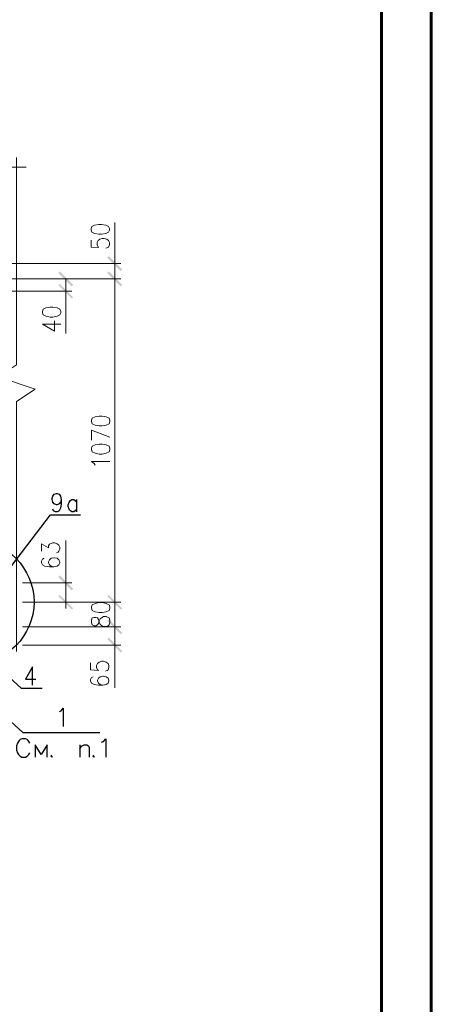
# Model space of a CAD drawing. Header units: millimetres. Extents: x 2063114 to 14983986, y -126020516 to 213791.
# Tile 307 of 656: x 2375658 to 2379792, y -1191582 to -1181686. Entities that reach past the tile are written whole.
import ezdxf

# ---------------------------------------------------------------- set-up
doc = ezdxf.new("R2010")
doc.units = ezdxf.units.MM
doc.layers.add('_print', color=6, linetype='Continuous', lineweight=60, plot=False)
doc.layers.add('PDF2_Geometry', color=7, linetype='Continuous')
doc.layers.add('PDF2_Solid Fills', color=7, linetype='Continuous')

# ---------------------------------------------------------------- blocks, each defined once
blk = doc.blocks.new('*U1590')
at = {"color": 0, "ltscale": 25}
blk.add_lwpolyline([(-59400, 42000), (0, 42000), (0, 0), (-59400, 0)], close=True, dxfattribs=at)
at = {"color": 0, "lineweight": 60, "ltscale": 25}
blk.add_lwpolyline([(-57400, 41500), (-500, 41500), (-500, 500), (-57400, 500)], close=True, dxfattribs=at)

msp = doc.modelspace()

# ---------------------------------------------------------------- linework, layer by layer
at = {"layer": '_print', "ltscale": 100}
msp.add_lwpolyline([(2379792.08613, -1201001.43901), (2320392.08613, -1201001.43901), (2320392.08613, -1159001.43901), (2379792.08613, -1159001.43901)], close=True, dxfattribs=at)
at = {"layer": 'PDF2_Geometry', "linetype": 'ByBlock', "lineweight": 13}
for points in [[(2369690.92766, -1183168.1424), (2372550.89341, -1183168.1424), (2372673.42566, -1183353.24432), (2372798.56498, -1182983.04049), (2372921.09723, -1183168.1424), (2375723.69659, -1183168.1424)], [(2375627.23503, -1183071.68084), (2375627.23503, -1185154.72911), (2375442.13312, -1185277.26136), (2375812.33694, -1185399.79362), (2375627.23503, -1185524.93294), (2375627.23503, -1188035.54055)]]:
    msp.add_lwpolyline(points, dxfattribs=at)
at = {"layer": 'PDF2_Geometry', "linetype": 'ByBlock', "lineweight": 18}
for points in [[(2376375.46388, -1183801.66021), (2376383.28509, -1183822.51677), (2376409.35578, -1183835.55211), (2376453.67596, -1183843.37332), (2376479.74665, -1183843.37332), (2376524.06683, -1183835.55211), (2376550.13752, -1183822.51677), (2376560.56579, -1183801.66021), (2376560.56579, -1183786.0178), (2376550.13752, -1183765.16124), (2376524.06683, -1183752.1259), (2376479.74665, -1183744.30469), (2376453.67596, -1183744.30469), (2376409.35578, -1183752.1259), (2376383.28509, -1183765.16124), (2376375.46388, -1183786.0178)], [(2376675.27684, -1184291.78922), (2373001.91637, -1184291.78922)], [(2375885.33488, -1184633.31528), (2375893.15609, -1184654.17183), (2375921.83385, -1184667.20718), (2375963.54695, -1184675.02839), (2375992.22472, -1184675.02839), (2376033.93782, -1184667.20718), (2376062.61558, -1184654.17183), (2376070.43679, -1184633.31528), (2376070.43679, -1184617.67286), (2376062.61558, -1184596.81631), (2376033.93782, -1184583.78096), (2375992.22472, -1184575.95976), (2375963.54695, -1184575.95976), (2375921.83385, -1184583.78096), (2375893.15609, -1184596.81631), (2375885.33488, -1184617.67286)], [(2376378.07095, -1185725.67726), (2376385.89216, -1185749.14088), (2376414.56992, -1185762.17623), (2376456.28303, -1185769.99744), (2376484.96079, -1185769.99744), (2376526.6739, -1185762.17623), (2376555.35166, -1185749.14088), (2376563.17286, -1185725.67726), (2376563.17286, -1185712.64192), (2376555.35166, -1185691.78536), (2376526.6739, -1185678.75002), (2376484.96079, -1185670.92881), (2376456.28303, -1185670.92881), (2376414.56992, -1185678.75002), (2376385.89216, -1185691.78536), (2376378.07095, -1185712.64192)], [(2376378.07095, -1186007.24073), (2376385.89216, -1186030.70436), (2376414.56992, -1186043.7397), (2376456.28303, -1186051.56091), (2376484.96079, -1186051.56091), (2376526.6739, -1186043.7397), (2376555.35166, -1186030.70436), (2376563.17286, -1186007.24073), (2376563.17286, -1185994.20539), (2376555.35166, -1185973.34883), (2376526.6739, -1185960.31349), (2376484.96079, -1185952.49228), (2376456.28303, -1185952.49228), (2376414.56992, -1185960.31349), (2376385.89216, -1185973.34883), (2376378.07095, -1185994.20539)], [(2376378.07095, -1187600.16), (2376385.89216, -1187623.62362), (2376414.56992, -1187636.65897), (2376456.28303, -1187644.48017), (2376484.96079, -1187644.48017), (2376526.6739, -1187636.65897), (2376555.35166, -1187623.62362), (2376563.17286, -1187600.16), (2376563.17286, -1187587.12465), (2376555.35166, -1187566.2681), (2376526.6739, -1187553.23275), (2376484.96079, -1187545.41154), (2376456.28303, -1187545.41154), (2376414.56992, -1187553.23275), (2376385.89216, -1187566.2681), (2376378.07095, -1187587.12465)], [(2376378.07095, -1187748.76294), (2376385.89216, -1187769.61949), (2376404.14164, -1187777.4407), (2376422.39113, -1187777.4407), (2376440.64061, -1187769.61949), (2376448.46182, -1187756.58415), (2376456.28303, -1187727.90639), (2376466.7113, -1187707.04983), (2376484.96079, -1187694.01449), (2376500.6032, -1187686.19328), (2376526.6739, -1187686.19328), (2376544.92338, -1187694.01449), (2376555.35166, -1187699.22863), (2376563.17286, -1187720.08518), (2376563.17286, -1187748.76294), (2376555.35166, -1187769.61949), (2376544.92338, -1187777.4407), (2376526.6739, -1187785.26191), (2376500.6032, -1187785.26191), (2376484.96079, -1187777.4407), (2376466.7113, -1187764.40536), (2376456.28303, -1187740.94173), (2376448.46182, -1187714.87104), (2376440.64061, -1187699.22863), (2376422.39113, -1187694.01449), (2376404.14164, -1187694.01449), (2376385.89216, -1187699.22863), (2376378.07095, -1187720.08518)], [(2376675.27684, -1187787.86898), (2375687.19762, -1187787.86898)]]:
    msp.add_lwpolyline(points, close=True, dxfattribs=at)
for points in [[(2376612.70718, -1184354.35888), (2376612.70718, -1183726.05521)], [(2376375.46388, -1183900.72884), (2376375.46388, -1183971.11971), (2376453.67596, -1183976.33385), (2376445.85475, -1183971.11971), (2376435.42647, -1183950.26316), (2376435.42647, -1183926.79953), (2376445.85475, -1183905.94298), (2376461.49717, -1183892.90763), (2376487.56786, -1183885.08643), (2376505.81734, -1183885.08643), (2376531.88803, -1183892.90763), (2376550.13752, -1183905.94298), (2376560.56579, -1183926.79953), (2376560.56579, -1183950.26316), (2376550.13752, -1183971.11971), (2376542.31631, -1183976.33385), (2376524.06683, -1183984.15506)], [(2372881.99119, -1184137.97214), (2376675.27684, -1184137.97214)], [(2376612.70718, -1187602.76707), (2376612.70718, -1184231.82663)], [(2373001.91637, -1184291.78922), (2376179.9337, -1184291.78922)], [(2376119.9711, -1184291.78922), (2376119.9711, -1184476.89113)], [(2373080.12845, -1184414.32147), (2376179.9337, -1184414.32147)], [(2376119.9711, -1184414.32147), (2376119.9711, -1184841.88081)], [(2376070.43679, -1184745.41925), (2375885.33488, -1184745.41925), (2376007.86713, -1184815.81012), (2376007.86713, -1184711.52735)], [(2376378.07095, -1185910.77917), (2376378.07095, -1185811.71054), (2376563.17286, -1185882.10141)], [(2376414.56992, -1186163.66488), (2376404.14164, -1186148.02247), (2376378.07095, -1186127.16591), (2376563.17286, -1186127.16591)], [(2376119.9711, -1187602.76707), (2376119.9711, -1186919.71494)], [(2375877.51367, -1187029.21185), (2375877.51367, -1186953.60684), (2375947.90454, -1186995.31995), (2375947.90454, -1186974.4634), (2375955.72575, -1186958.82098), (2375963.54695, -1186953.60684), (2375989.61765, -1186945.78564), (2376007.86713, -1186945.78564), (2376033.93782, -1186953.60684), (2376052.18731, -1186966.64219), (2376060.00851, -1186987.49874), (2376060.00851, -1187008.3553), (2376052.18731, -1187029.21185), (2376044.3661, -1187037.03306), (2376026.11661, -1187044.85426)], [(2375903.58436, -1187099.60272), (2375885.33488, -1187107.42392), (2375877.51367, -1187128.28048), (2375877.51367, -1187143.92289), (2375885.33488, -1187164.77945), (2375911.40557, -1187177.81479), (2375955.72575, -1187185.636), (2376000.04592, -1187185.636), (2376033.93782, -1187177.81479), (2376052.18731, -1187164.77945), (2376060.00851, -1187143.92289), (2376060.00851, -1187136.10168), (2376052.18731, -1187115.24513), (2376033.93782, -1187099.60272), (2376007.86713, -1187094.38858), (2376000.04592, -1187094.38858), (2375973.97523, -1187099.60272), (2375955.72575, -1187115.24513), (2375947.90454, -1187136.10168), (2375947.90454, -1187143.92289), (2375955.72575, -1187164.77945), (2375973.97523, -1187177.81479), (2376000.04592, -1187185.636)], [(2375687.19762, -1187347.27429), (2376179.9337, -1187347.27429)], [(2376612.70718, -1187480.23482), (2376612.70718, -1187850.43864)], [(2375687.19762, -1187540.19741), (2376675.27684, -1187540.19741), (2375687.19762, -1187540.19741), (2376179.9337, -1187540.19741)], [(2376612.70718, -1187725.29932), (2376612.70718, -1188400.53023)], [(2375687.19762, -1187972.97089), (2376675.27684, -1187972.97089)], [(2376370.24975, -1188150.25159), (2376370.24975, -1188220.64246), (2376448.46182, -1188225.8566), (2376440.64061, -1188220.64246), (2376430.21234, -1188197.17884), (2376430.21234, -1188176.32228), (2376440.64061, -1188155.46573), (2376456.28303, -1188142.43039), (2376482.35372, -1188134.60918), (2376500.6032, -1188134.60918), (2376526.6739, -1188142.43039), (2376544.92338, -1188155.46573), (2376552.74459, -1188176.32228), (2376552.74459, -1188197.17884), (2376544.92338, -1188220.64246), (2376537.10217, -1188225.8566), (2376518.85269, -1188233.67781)], [(2376396.32044, -1188291.03333), (2376378.07095, -1188296.24747), (2376370.24975, -1188317.10402), (2376370.24975, -1188332.74643), (2376378.07095, -1188353.60299), (2376404.14164, -1188366.63833), (2376448.46182, -1188374.45954), (2376492.782, -1188374.45954), (2376526.6739, -1188366.63833), (2376544.92338, -1188353.60299), (2376552.74459, -1188332.74643), (2376552.74459, -1188324.92523), (2376544.92338, -1188304.06867), (2376526.6739, -1188291.03333), (2376500.6032, -1188283.21212), (2376492.782, -1188283.21212), (2376466.7113, -1188291.03333), (2376448.46182, -1188304.06867), (2376440.64061, -1188324.92523), (2376440.64061, -1188332.74643), (2376448.46182, -1188353.60299), (2376466.7113, -1188366.63833), (2376492.782, -1188374.45954)]]:
    msp.add_lwpolyline(points, dxfattribs=at)
at = {"layer": 'PDF2_Geometry', "linetype": 'ByBlock', "lineweight": 25}
for points in [[(2376075.65093, -1186507.79801), (2376067.82972, -1186536.47577), (2376054.79438, -1186552.11819), (2376033.93782, -1186562.54647), (2376026.11661, -1186562.54647), (2376005.26006, -1186552.11819), (2375989.61765, -1186536.47577), (2375984.40351, -1186507.79801), (2375984.40351, -1186499.97681), (2375989.61765, -1186473.90611), (2376005.26006, -1186455.65663), (2376026.11661, -1186447.83542), (2376033.93782, -1186447.83542), (2376054.79438, -1186455.65663), (2376067.82972, -1186473.90611), (2376075.65093, -1186507.79801), (2376075.65093, -1186552.11819), (2376067.82972, -1186596.43837), (2376054.79438, -1186622.50906), (2376033.93782, -1186632.93733), (2376018.29541, -1186632.93733), (2375997.43885, -1186622.50906), (2375989.61765, -1186606.86664)], [(2376229.46801, -1186606.86664), (2376216.43266, -1186622.50906), (2376200.79025, -1186632.93733), (2376179.9337, -1186632.93733), (2376166.89835, -1186622.50906), (2376159.07714, -1186614.68785), (2376153.863, -1186606.86664), (2376146.0418, -1186578.18888), (2376146.0418, -1186562.54647), (2376153.863, -1186536.47577), (2376166.89835, -1186518.22629), (2376179.9337, -1186507.79801), (2376200.79025, -1186507.79801), (2376216.43266, -1186518.22629), (2376229.46801, -1186536.47577)], [(2376229.46801, -1186507.79801), (2376229.46801, -1186632.93733)], [(2375285.70897, -1187553.23275), (2375966.15402, -1186664.22216), (2376268.57405, -1186664.22216)], [(2375275.28069, -1188043.36176), (2375674.16228, -1188405.74437), (2375882.72781, -1188405.74437)], [(2375786.26625, -1188374.45954), (2375786.26625, -1188189.35763), (2375715.87538, -1188314.49695), (2375820.15815, -1188314.49695)], [(2375290.92311, -1188489.17059), (2375689.80469, -1188851.5532), (2376461.49717, -1188851.5532)], [(2376057.40144, -1188640.3806), (2376073.04386, -1188632.55939), (2376093.90041, -1188606.4887), (2376093.90041, -1188791.59061)], [(2375760.19556, -1188958.44304), (2375749.76728, -1188940.19355), (2375741.94607, -1188932.37234), (2375731.5178, -1188921.94407), (2375715.87538, -1188914.12286), (2375679.37641, -1188914.12286), (2375661.12693, -1188921.94407), (2375653.30572, -1188932.37234), (2375645.48452, -1188940.19355), (2375635.05624, -1188958.44304), (2375627.23503, -1188984.51373), (2375627.23503, -1189028.8339), (2375635.05624, -1189054.9046), (2375645.48452, -1189073.15408), (2375661.12693, -1189088.79649), (2375679.37641, -1189099.22477), (2375715.87538, -1189099.22477), (2375731.5178, -1189088.79649), (2375749.76728, -1189073.15408), (2375760.19556, -1189054.9046)], [(2375934.86919, -1189099.22477), (2375934.86919, -1188974.08545), (2375872.29953, -1189073.15408), (2375812.33694, -1188974.08545), (2375812.33694, -1189099.22477)], [(2376260.75284, -1188974.08545), (2376260.75284, -1189099.22477)], [(2376260.75284, -1189010.58442), (2376286.82353, -1188984.51373), (2376305.07302, -1188974.08545), (2376331.14371, -1188974.08545), (2376349.39319, -1188984.51373), (2376357.2144, -1189002.76321), (2376357.2144, -1189099.22477)], [(2376479.74665, -1188948.01476), (2376497.99613, -1188940.19355), (2376524.06683, -1188914.12286), (2376524.06683, -1189099.22477)], [(2375979.18937, -1189080.97529), (2375971.36816, -1189088.79649), (2375979.18937, -1189099.22477), (2375987.01058, -1189088.79649)], [(2376401.53458, -1189080.97529), (2376393.71337, -1189088.79649), (2376401.53458, -1189099.22477), (2376409.35578, -1189088.79649)]]:
    msp.add_lwpolyline(points, dxfattribs=at)
msp.add_circle((2375185.36904, -1187538.86164), 616.53963, dxfattribs=at)
at = {"layer": 'PDF2_Solid Fills', "linetype": 'ByBlock', "transparency": 33554559}
for points in [[(2376688.31218, -1184197.93473), (2376537.10217, -1184078.00955), (2376552.74459, -1184062.36713)], [(2376672.66977, -1184213.57714), (2376688.31218, -1184197.93473), (2376537.10217, -1184078.00955)], [(2376195.57611, -1184351.75181), (2376044.3661, -1184231.82663), (2376060.00851, -1184216.18421)], [(2376179.9337, -1184367.39422), (2376195.57611, -1184351.75181), (2376044.3661, -1184231.82663)], [(2376688.31218, -1184351.75181), (2376537.10217, -1184231.82663), (2376552.74459, -1184216.18421)], [(2376552.74459, -1184216.18421), (2376537.10217, -1184231.82663), (2376688.31218, -1184351.75181)], [(2376672.66977, -1184367.39422), (2376688.31218, -1184351.75181), (2376537.10217, -1184231.82663)], [(2376537.10217, -1184231.82663), (2376688.31218, -1184351.75181), (2376672.66977, -1184367.39422)], [(2376060.00851, -1184341.32353), (2376044.3661, -1184354.35888), (2376195.57611, -1184476.89113)], [(2376044.3661, -1184354.35888), (2376195.57611, -1184476.89113), (2376179.9337, -1184489.92647)], [(2376195.57611, -1187407.23688), (2376044.3661, -1187287.3117), (2376060.00851, -1187271.66928)], [(2376179.9337, -1187422.87929), (2376195.57611, -1187407.23688), (2376044.3661, -1187287.3117)], [(2376060.00851, -1187467.19947), (2376044.3661, -1187480.23482), (2376195.57611, -1187602.76707)], [(2376044.3661, -1187480.23482), (2376195.57611, -1187602.76707), (2376179.9337, -1187615.80241)], [(2376552.74459, -1187467.19947), (2376537.10217, -1187480.23482), (2376688.31218, -1187602.76707)], [(2376688.31218, -1187602.76707), (2376537.10217, -1187480.23482), (2376552.74459, -1187467.19947)], [(2376537.10217, -1187480.23482), (2376688.31218, -1187602.76707), (2376672.66977, -1187615.80241)], [(2376672.66977, -1187615.80241), (2376688.31218, -1187602.76707), (2376537.10217, -1187480.23482)], [(2376688.31218, -1187847.83157), (2376537.10217, -1187727.90639), (2376552.74459, -1187712.26397)], [(2376552.74459, -1187712.26397), (2376537.10217, -1187727.90639), (2376688.31218, -1187847.83157)], [(2376672.66977, -1187863.47398), (2376688.31218, -1187847.83157), (2376537.10217, -1187727.90639)], [(2376537.10217, -1187727.90639), (2376688.31218, -1187847.83157), (2376672.66977, -1187863.47398)], [(2376552.74459, -1187897.36588), (2376537.10217, -1187913.0083), (2376688.31218, -1188032.93348)], [(2376537.10217, -1187913.0083), (2376688.31218, -1188032.93348), (2376672.66977, -1188048.5759)]]:
    msp.add_solid(points, dxfattribs=at)

# ---------------------------------------------------------------- block references
msp.add_blockref('*U1590', (2379792.08613, -1201001.43901))

doc.saveas('drawing.dxf')
